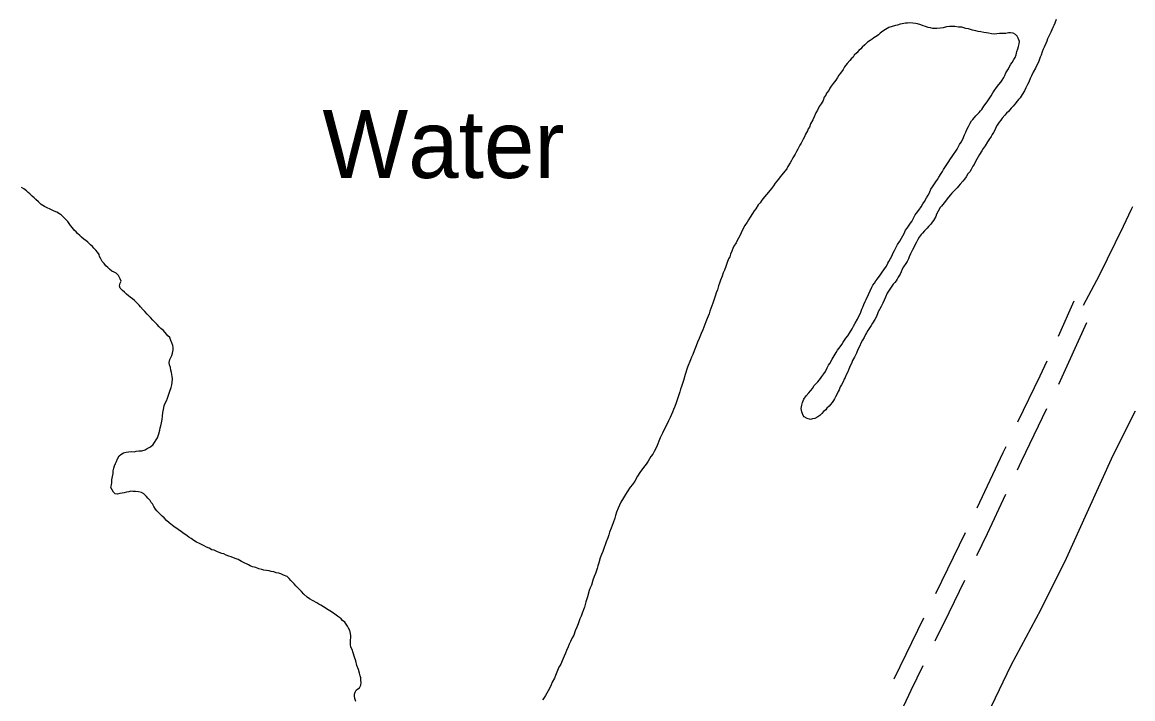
# Model space of a CAD drawing. Extents: x 3477039 to 3515015, y 546746 to 572297.
# Drawn here: x 3498748 to 3500384, y 568529 to 569525 of the extents above; entities that cross this region are included whole.
import ezdxf

# ---------------------------------------------------------------- set-up
doc = ezdxf.new("R2010")
doc.units = 0
for name, color, linetype in [('V-RIVR-IDEN', 7, 'Continuous'), ('V-ROAD-CNTR', 7, 'Continuous'), ('V-TOPO-SHOR', 7, 'Continuous')]:
    doc.layers.add(name, color=color, linetype=linetype)

msp = doc.modelspace()

# ---------------------------------------------------------------- linework, layer by layer
at = {"layer": 'V-ROAD-CNTR'}
for p, q in [((3500274.5, 569063.2), (3500298, 569114.8)), ((3500275.1, 568992.3), (3500316.6, 569083.3)), ((3500093.9, 568684), (3500137.7, 568773.9)), ((3500032.5, 568558.2), (3500076.4, 568648.1))]:
    msp.add_line(p, q, dxfattribs=at)
for points in [[(3500311.7, 569108.5), (3500334.9, 569153), (3500370.6, 569225), (3500382.4, 569250.1), (3500384.4, 569254.2)], [(3500214.8, 568936.6), (3500247.7, 569004.6), (3500257.9, 569026.8)], [(3500214.3, 568866.2), (3500220.2, 568878.8), (3500257.7, 568956.3)], [(3500154.9, 568810.1), (3500193.1, 568891.7), (3500197.4, 568900.6)], [(3500154.4, 568739.7), (3500170.2, 568772), (3500197.3, 568830)], [(3500093, 568613.9), (3500113.5, 568655.9), (3500136.9, 568703.7)], [(3500032.4, 568487.7), (3500057.7, 568541.4), (3500075.5, 568577.9)]]:
    msp.add_lwpolyline(points, dxfattribs=at)
at = {"layer": 'V-TOPO-SHOR'}
for points in [[(3500271.2, 569529.5), (3500269.2, 569524.1), (3500267.6, 569520.6), (3500266.1, 569517.5), (3500263.3, 569510.9), (3500261.7, 569507.8)], [(3500187.6, 569509.1), (3500183.7, 569508.3), (3500179.8, 569508), (3500175.9, 569508.4), (3500171.7, 569509.2), (3500168.6, 569510), (3500164.7, 569510.4), (3500160.1, 569511.2), (3500156.2, 569511.6), (3500153.1, 569512.8), (3500148, 569513.6), (3500142.2, 569515.6), (3500138, 569516.4), (3500132.2, 569518), (3500127.5, 569518.4), (3500122.1, 569519.2), (3500117.4, 569519.2), (3500113.9, 569519.2), (3500109.6, 569518.5), (3500105, 569517), (3500100.7, 569516.6), (3500095.7, 569516.3), (3500089.5, 569516.3), (3500086, 569517.1), (3500082.9, 569517.9), (3500078.6, 569519.1), (3500075.5, 569520.3), (3500072, 569521.5), (3500067, 569523), (3500063.9, 569523.8), (3500060, 569524.2), (3500055.4, 569524.7), (3500052.2, 569524.3), (3500049.1, 569523.9), (3500044.5, 569523.2), (3500041.4, 569522.4), (3500037.5, 569521.3), (3500034.4, 569520.5), (3500029.7, 569519.4), (3500025, 569517.5), (3500020, 569514.8), (3500016.1, 569512.1), (3500012.2, 569509.4), (3500009.8, 569507.1), (3500007.5, 569505.2), (3500002.8, 569502.5), (3500000.1, 569500.6), (3499997.4, 569498.6), (3499993.5, 569496), (3499989.2, 569492.1), (3499985.3, 569488.6), (3499983.3, 569486.3), (3499980.6, 569484), (3499977.4, 569480.5), (3499973.9, 569476.7), (3499972, 569474), (3499969.2, 569471.3), (3499967.3, 569469), (3499963.4, 569464.7), (3499959.5, 569459.7), (3499957.5, 569455.8), (3499953.6, 569450.4), (3499951.2, 569447.3), (3499949.3, 569444.2), (3499946.5, 569440), (3499944.6, 569437.7), (3499942.6, 569435.3), (3499939.9, 569431.5), (3499937.9, 569428.4), (3499936.3, 569424.9), (3499933.2, 569421), (3499932, 569417.9), (3499929.7, 569414.9), (3499928.1, 569410.2), (3499925.3, 569405.2), (3499922.2, 569401.3), (3499919.5, 569395.9), (3499917.1, 569392), (3499914.7, 569386.2), (3499912.8, 569381.6), (3499909.6, 569375.8), (3499907.7, 569371.1), (3499906.1, 569368.4), (3499904.9, 569365.3), (3499902.2, 569360.7), (3499900.6, 569356.8), (3499898.6, 569353.3), (3499895.5, 569347.5), (3499893.5, 569344.1), (3499890.8, 569338.6), (3499888.8, 569334.8), (3499886.8, 569330.9), (3499883.3, 569325.5), (3499881.3, 569322), (3499879.4, 569318.5), (3499876.2, 569313.1), (3499874.3, 569309.6), (3499871.5, 569305.8), (3499867.2, 569300.8), (3499864.5, 569297.7), (3499862.5, 569294.2)], [(3500005.6, 569144.6), (3500007.9, 569147.3), (3500011.8, 569152.7), (3500015, 569157.4), (3500017.3, 569160.9), (3500021.2, 569166.3), (3500023.2, 569170.5), (3500024.8, 569173.2), (3500027.1, 569177.5), (3500029.1, 569181), (3500031.1, 569185.6), (3500033, 569189.1), (3500035.4, 569194.1), (3500037.7, 569198), (3500040.9, 569203), (3500043.6, 569207.3), (3500045.6, 569210.7), (3500047.2, 569214.2), (3500049.5, 569219.3), (3500051.9, 569222), (3500053.8, 569225.1), (3500056.6, 569229.3), (3500058.5, 569232), (3500062.1, 569239), (3500063.6, 569241.7), (3500065.6, 569244.4), (3500069.1, 569248.6), (3500072.3, 569253.7), (3500075, 569257.9), (3500077.3, 569261.4), (3500080.5, 569266.8), (3500082.8, 569270.7), (3500084.8, 569274.1), (3500086.8, 569279.6), (3500089.1, 569283), (3500091.1, 569285.7), (3500094.2, 569290.4), (3500096.6, 569293.9), (3500098.5, 569297), (3500101.7, 569302.4), (3500104, 569305.5), (3500105.2, 569308.6), (3500108.3, 569312.8), (3500110.3, 569315.9), (3500112.3, 569319), (3500115.8, 569324), (3500118.1, 569327.5), (3500120.1, 569330.6), (3500123.6, 569335.6), (3500125.2, 569338.3), (3500127.1, 569341.4), (3500128.7, 569345.3), (3500131.5, 569348.8), (3500133.8, 569353.4), (3500136.2, 569359.6), (3500138.2, 569363.5), (3500139.7, 569367.3), (3500142.1, 569372), (3500144.8, 569376.6), (3500146.4, 569380.1), (3500148.4, 569382.4), (3500152.7, 569387.4), (3500155.4, 569390.1), (3500157.7, 569392.4), (3500159.7, 569394.8), (3500161.7, 569397.1), (3500164.8, 569401.7), (3500169.5, 569408.3), (3500171.4, 569411), (3500175.4, 569417.2), (3500178.1, 569421.4), (3500180.1, 569424.5), (3500183.6, 569429.1), (3500186.7, 569433.8), (3500189.5, 569437.3), (3500191.8, 569440.3), (3500194.2, 569443.8), (3500195.7, 569446.9), (3500196.9, 569450.8), (3500198.9, 569453.9), (3500201.2, 569457), (3500202.4, 569460.1), (3500204.4, 569463.6), (3500206.3, 569466.3), (3500208.7, 569470.5), (3500210.7, 569473.6), (3500212.2, 569477.5), (3500213.4, 569482.5), (3500215, 569486.4), (3500215.8, 569489.5), (3500216.6, 569493.4), (3500217.4, 569497.2), (3500215.5, 569501.9), (3500213.6, 569505), (3500211.3, 569507.4), (3500207.8, 569509.3), (3500203.9, 569509.7), (3500200.8, 569509.8), (3500196.9, 569509), (3500193.4, 569509), (3500187.6, 569509.1)], [(3500261.7, 569507.8), (3500258.6, 569500.9), (3500257.4, 569497.4), (3500255.8, 569493.9), (3500253.8, 569488.9), (3500251.9, 569485.8), (3500250.7, 569481.9), (3500249.1, 569476.9), (3500247.5, 569473.8), (3500245.2, 569466.4), (3500242.4, 569461.4), (3500240.8, 569457.9), (3500237.3, 569451.7), (3500234.9, 569446.7), (3500233, 569442.4), (3500231, 569437.4), (3500229, 569433.5), (3500226.7, 569428.9), (3500224.7, 569424.6), (3500221.2, 569418.8), (3500218, 569414.2), (3500215.7, 569411.5), (3500213.7, 569409.2), (3500210.2, 569404.9), (3500207.9, 569401.8), (3500205.1, 569399.1), (3500200.8, 569394.1), (3500198.1, 569391.4), (3500195.8, 569388.7), (3500191.8, 569384.1), (3500189.5, 569381), (3500187.5, 569378.3), (3500184.4, 569373.6), (3500182.4, 569370.5), (3500181.3, 569367.5), (3500178.9, 569363.2), (3500176.9, 569360.1), (3500175.4, 569357), (3500172.2, 569352.4), (3500170.3, 569349.3), (3500166.7, 569343.5), (3500163.6, 569339.6), (3500161.7, 569335.8), (3500158.5, 569330.7), (3500156.6, 569327.2), (3500154.6, 569323.8), (3500151.8, 569319.1), (3500150.7, 569316), (3500148.7, 569313.3), (3500146, 569308.3), (3500144, 569305.2), (3500141.3, 569302.1), (3500138.5, 569297.5), (3500136.2, 569294.4), (3500133.8, 569291.3), (3500129.9, 569287.1), (3500127.6, 569284), (3500125.2, 569281.3), (3500120.5, 569276.6), (3500117.8, 569273.5), (3500115.1, 569270.5), (3500110.8, 569265.4), (3500108, 569262), (3500106.1, 569259.3), (3500102.5, 569254.6), (3500100.6, 569252.3), (3500097.4, 569246.9), (3500095.1, 569242.6), (3500093.9, 569239.2), (3500090.4, 569233.4), (3500088.4, 569230.7), (3500086.4, 569227.9), (3500083.3, 569224.5), (3500081, 569222.2), (3500077.5, 569218.3), (3500074.3, 569214.8), (3500072.4, 569212.5), (3500069.6, 569209), (3500067.7, 569205.6), (3500065.3, 569201.3), (3500063.7, 569197.8), (3500061.8, 569193.6), (3500059.8, 569190.1), (3500058.2, 569187), (3500056.7, 569184.3), (3500054.7, 569180), (3500053.5, 569176.9), (3500051.6, 569173.1), (3500049.6, 569170), (3500046.5, 569164.9), (3500044.5, 569161.5), (3500042.9, 569157.6), (3500041.3, 569154.5), (3500038.6, 569149.9), (3500037, 569147.1), (3500035.5, 569144.4), (3500033.5, 569142.1), (3500031.2, 569139.4), (3500028, 569135.2), (3500025.3, 569130.5), (3500022.5, 569126.3)], [(3499862.5, 569294.2), (3499857.5, 569288.4), (3499854.7, 569284.5), (3499852, 569280.7), (3499847.7, 569275.3), (3499844.5, 569271.8), (3499841.8, 569268.3), (3499837.9, 569263.3), (3499835.2, 569259.4), (3499832.4, 569256.3), (3499828.9, 569250.5), (3499826.5, 569247.5), (3499824.2, 569243.6), (3499820.3, 569238.2), (3499817.9, 569234.3), (3499816, 569230.8), (3499812.8, 569225.8), (3499810.9, 569222.7), (3499807.3, 569215.4), (3499805.7, 569211.9), (3499803.4, 569207.2), (3499801.4, 569204.1), (3499799.8, 569200.7), (3499796.7, 569195.6), (3499795.1, 569192.2), (3499793.6, 569188.3), (3499791.6, 569183.6), (3499790.4, 569179.8), (3499788.4, 569176.7), (3499786.5, 569171.3), (3499784.5, 569165.4), (3499782.5, 569160), (3499780.9, 569156.2), (3499779.4, 569151.5), (3499777, 569145.7), (3499775.4, 569141.1), (3499773.8, 569137.2), (3499772.2, 569131), (3499770.7, 569126.7), (3499769.5, 569123.2), (3499767.5, 569117.4), (3499765.5, 569111.6), (3499762.7, 569103.9), (3499761.2, 569100), (3499760, 569095.7), (3499757.2, 569088.8), (3499755.2, 569084.1), (3499753.7, 569079.9), (3499750.9, 569072.1), (3499748.5, 569067.1), (3499745.4, 569059.4), (3499743, 569053.9), (3499741, 569048.9), (3499737.9, 569041.2), (3499735.9, 569035.7), (3499734.3, 569031.9), (3499732.8, 569028), (3499728.4, 569017.2), (3499724.9, 569006.7), (3499722.1, 568997.4), (3499719.3, 568988.9), (3499718.1, 568985), (3499716.9, 568980.7), (3499714.6, 568973.8), (3499713, 568969.1), (3499711.4, 568964.9), (3499709.4, 568959.1), (3499707.5, 568954.8), (3499705.9, 568950.9), (3499702.7, 568943.2), (3499700.4, 568938.2), (3499697.6, 568932.7), (3499693.3, 568924.6), (3499691.3, 568920), (3499688.2, 568913), (3499686.2, 568908.4), (3499684.6, 568904.1), (3499682.7, 568899.5), (3499679.1, 568892.9), (3499677.2, 568889), (3499674.4, 568885.5), (3499670.1, 568879), (3499667.4, 568874.3), (3499663.4, 568869.3), (3499658, 568862), (3499654.8, 568856.9), (3499650.5, 568849.2), (3499647.4, 568844.6), (3499643.9, 568840.3), (3499639.5, 568833.8), (3499636.8, 568829.5), (3499634.1, 568824.9), (3499630.1, 568818.3), (3499628.2, 568814), (3499626.2, 568809.8), (3499623.8, 568803.6), (3499622.2, 568798.9), (3499621.1, 568794.7), (3499618.7, 568788.1), (3499617.5, 568784.2)], [(3498968.1, 569009.2), (3498967.3, 569013.1), (3498966.6, 569016.6), (3498965.4, 569020.5), (3498964.7, 569024.4), (3498965.9, 569028.6), (3498967, 569031.7), (3498968.6, 569034.4), (3498969.8, 569037.9), (3498970.6, 569042.6), (3498970.6, 569046.1), (3498970.3, 569049.2), (3498968.7, 569053.1), (3498967.2, 569056.6), (3498965.7, 569060.8), (3498963, 569063.6), (3498960.7, 569065.9), (3498958.7, 569068.6), (3498955.7, 569071.8), (3498952.6, 569074.1), (3498949.9, 569076.8), (3498947.2, 569080), (3498944.9, 569082.3), (3498940.6, 569086.6), (3498937.1, 569090.5), (3498932.5, 569095.2), (3498929, 569099.1), (3498926.7, 569101.8), (3498922.5, 569106.1), (3498920.6, 569108.5), (3498916.3, 569112.8), (3498913.6, 569115.5), (3498910.9, 569117.8), (3498907.4, 569120.2), (3498905.1, 569122.2), (3498902, 569124.9), (3498899, 569127.6), (3498895.9, 569130.4), (3498892.8, 569133.9), (3498891.6, 569137), (3498892.8, 569140.9), (3498894, 569144), (3498892.5, 569147.5), (3498890.2, 569152.1), (3498886.7, 569156), (3498883.6, 569157.2), (3498880.1, 569158.8), (3498877.1, 569161.5), (3498874.4, 569164.3), (3498871.6, 569166.6), (3498869, 569170.1), (3498866.3, 569173.2), (3498864, 569176.8), (3498862.4, 569180.3), (3498861.7, 569183.4), (3498859.4, 569186.5), (3498857, 569189.6), (3498854, 569192.7), (3498852, 569195.1), (3498848.9, 569197.4), (3498845.1, 569201.3), (3498842, 569203.7), (3498839.7, 569205.6), (3498835.8, 569208.8), (3498833.1, 569211.1), (3498830, 569214.2), (3498827.7, 569216.6), (3498825, 569219.3), (3498822.3, 569222.4), (3498819.6, 569225.9), (3498817.7, 569228.7), (3498815.4, 569231.8), (3498812.7, 569234.9), (3498809.2, 569238.4), (3498806.1, 569241.2), (3498803.4, 569243.1), (3498799.2, 569245.5), (3498795.3, 569247.1), (3498789.5, 569250.2), (3498785.3, 569251.8), (3498781, 569254.1), (3498776.4, 569256.9), (3498772.1, 569260.8), (3498768.3, 569264.3), (3498765.9, 569266.6), (3498763.2, 569269), (3498759.4, 569272.5), (3498757.1, 569274.8), (3498754.8, 569277.2), (3498750.9, 569279.9), (3498747.4, 569281.9)], [(3500022.5, 569126.3), (3500019.8, 569120.5), (3500017.8, 569116.2), (3500015.8, 569111.6), (3500013.5, 569106.9), (3500011.1, 569102.3), (3500009.2, 569098.8), (3500008, 569095.7), (3500006, 569091.1), (3500004, 569087.6), (3500000.9, 569082.2), (3499998.6, 569078.7), (3499995.8, 569074.4), (3499993.9, 569071.4), (3499991.9, 569067.9), (3499990.3, 569065.2), (3499988.4, 569060.9), (3499986, 569057), (3499983.3, 569052.4), (3499982.1, 569048.5), (3499978.9, 569043.1), (3499977, 569038.1), (3499974.2, 569031.9), (3499971.4, 569026.9), (3499969.9, 569022.6), (3499967.9, 569019.1), (3499965.9, 569014.1), (3499964.4, 569010.6), (3499962, 569006), (3499960.4, 569002.1), (3499958.9, 568999.4), (3499957.3, 568995.5), (3499954.9, 568991.3), (3499953.3, 568988.2), (3499951.8, 568983.9), (3499950.2, 568981.2), (3499948.2, 568976.9), (3499946.3, 568973.5), (3499944.7, 568970.8), (3499943.1, 568968.1), (3499941.2, 568965.3), (3499938.8, 568962.3), (3499936.9, 568959.6), (3499933.7, 568956.9), (3499931.8, 568954.5), (3499928.7, 568951.8), (3499926.3, 568949.1), (3499923.2, 568946.1), (3499920.1, 568944.1), (3499915.8, 568941.8), (3499912.3, 568941.1), (3499909.2, 568940.3), (3499904.5, 568941.5), (3499900.3, 568943.9), (3499898.4, 568946.2), (3499896.8, 568951.3), (3499895.7, 568956.3), (3499896.5, 568961.4), (3499897.7, 568965.2), (3499899.7, 568969.9), (3499903.2, 568974.9), (3499906.7, 568979.5), (3499909.5, 568982.6), (3499912.6, 568986.5), (3499914.5, 568989.6), (3499917.7, 568993.1), (3499920, 568995.8), (3499923.9, 569000.4), (3499925.9, 569003.5), (3499929, 569007.7), (3499931.4, 569010.8), (3499934.1, 569016.2), (3499936.1, 569020.1), (3499938, 569022.8), (3499941.2, 569029), (3499944.3, 569034), (3499947.1, 569038.7), (3499949.4, 569042.1), (3499952.9, 569047.2), (3499955.7, 569050.6), (3499957.6, 569054.1), (3499961.6, 569059.9), (3499964.3, 569063.4), (3499966.7, 569067.6), (3499970.6, 569073.8), (3499972.9, 569077.7), (3499975.3, 569081.9), (3499978.4, 569088.1), (3499980.8, 569092.4), (3499982.8, 569096.7), (3499985.1, 569102.5), (3499986.7, 569105.9), (3499987.9, 569109.4), (3499989.9, 569114.1), (3499991.4, 569117.2), (3499994.6, 569124.5), (3499997.3, 569129.9), (3499999.7, 569135), (3500001.3, 569138.1), (3500003.6, 569140.8), (3500005.6, 569144.6)], [(3499038.2, 568744.4), (3499035.1, 568745.6), (3499031.2, 568747.6), (3499027.7, 568748.4), (3499023.9, 568750.4), (3499020, 568752.3), (3499016.1, 568754.3), (3499012.2, 568755.9), (3499009.5, 568757.4), (3499004.9, 568759.4), (3499001, 568762.1), (3498997.2, 568764.9), (3498993.7, 568766.9), (3498991.4, 568768.8), (3498987.9, 568771.2), (3498985.2, 568772.7), (3498982.5, 568775.1), (3498979.8, 568776.6), (3498975.9, 568779.4), (3498973.6, 568781.3), (3498969.7, 568784.1), (3498967.4, 568786), (3498964.7, 568788), (3498960.9, 568791.5), (3498957.4, 568795.4), (3498954.3, 568797.8), (3498952, 568800.1), (3498949.7, 568802.5), (3498946.6, 568805.6), (3498944.7, 568808.3), (3498942.4, 568811.8), (3498940, 568815.7), (3498938.1, 568818.1), (3498936.6, 568820.8), (3498933.5, 568824.3), (3498931.6, 568826.6), (3498927.7, 568830.5), (3498924.2, 568832.5), (3498919.6, 568833.7), (3498915.3, 568834.1), (3498911.4, 568834.1), (3498908.3, 568834.5), (3498905.2, 568833.8), (3498901.7, 568833), (3498898.6, 568832.3), (3498895.5, 568831.9), (3498892, 568831.2), (3498888.5, 568830.4), (3498885.4, 568830.8), (3498882.7, 568833.2), (3498880.8, 568836.7), (3498878.9, 568840.2), (3498879.7, 568843.7), (3498880.1, 568847.1), (3498880.5, 568851.4), (3498881.3, 568856.1), (3498882.1, 568860.7), (3498882.5, 568864.6), (3498883.3, 568868.5), (3498884.1, 568872), (3498885.7, 568875.4), (3498887.3, 568878.5), (3498888.9, 568882.4), (3498891.2, 568886.7), (3498893.6, 568888.6), (3498897.4, 568890.9), (3498901.3, 568892), (3498904.8, 568892.4), (3498908.7, 568892.8), (3498913, 568892.7), (3498916.1, 568893.5), (3498920, 568893.8), (3498924.6, 568894.2), (3498929.3, 568895.7), (3498932.4, 568897.3), (3498937.5, 568899.9), (3498941, 568903.4), (3498943, 568906.1), (3498945.7, 568910), (3498947.7, 568913.1), (3498949.6, 568919.3), (3498950.8, 568924.3), (3498951.6, 568927.8), (3498952.4, 568930.9), (3498953.6, 568935.2), (3498954.4, 568940.2), (3498954.8, 568944.9), (3498955.3, 568950.7), (3498956.5, 568954.9), (3498957.3, 568960.4), (3498958.5, 568963.5), (3498960.8, 568967.7), (3498962.4, 568971.6), (3498964.4, 568977.4), (3498965.9, 568981.7), (3498967.5, 568987.1), (3498968.7, 568991.3), (3498969.1, 568994.8), (3498969.6, 569000.3), (3498969.2, 569003.4), (3498968.1, 569009.2)], [(3499844.4, 567839.1), (3499885.2, 567923.9), (3499931.1, 568017), (3499976.4, 568110.1), (3500017.2, 568192.4), (3500062.5, 568280.6), (3500097.9, 568353.1), (3500148.2, 568458.5), (3500176.1, 568517.8), (3500205, 568578.1), (3500249.3, 568660.9), (3500286.6, 568735.8), (3500317, 568803), (3500355.4, 568887.8), (3500388.3, 568953)], [(3499617.5, 568784.2), (3499615.9, 568780), (3499613.5, 568774.2), (3499612.4, 568770.3), (3499610.8, 568766), (3499608.4, 568759.8), (3499607.2, 568755.6), (3499605.6, 568751.7), (3499603.7, 568745.5), (3499601.7, 568741.2), (3499599.7, 568736.6), (3499597.7, 568729.2), (3499596.2, 568724.6), (3499595, 568720.7), (3499592.6, 568713.4), (3499591, 568708.7), (3499589, 568703.3), (3499586.7, 568695.9), (3499584.7, 568692.1), (3499583.5, 568688.2), (3499581.1, 568678.9), (3499578.7, 568671.5), (3499576.4, 568663.8), (3499573.2, 568654.9), (3499571.6, 568650.6), (3499569.7, 568646.4), (3499567.3, 568639), (3499565.3, 568634), (3499562.9, 568628.9), (3499560.6, 568622.4), (3499558.6, 568618.5), (3499555.9, 568613.1), (3499553.9, 568609.2), (3499552.3, 568605.3), (3499549.9, 568599.9), (3499548.4, 568596), (3499546.4, 568591.4), (3499543.6, 568584.4), (3499541.7, 568579.8), (3499538.9, 568575.1), (3499535.8, 568567.8), (3499533.8, 568563.1), (3499532.2, 568558.9), (3499529.1, 568553.1), (3499527.5, 568549.2), (3499525.9, 568545.7), (3499523.2, 568540.3), (3499521.2, 568537.2), (3499518.9, 568533.7), (3499516.5, 568529.5), (3499514.6, 568527.2)], [(3499239.8, 568524.7), (3499238.2, 568529.3), (3499237.9, 568532.4), (3499237.9, 568535.5), (3499238.7, 568538.6), (3499240.3, 568541.3), (3499242.6, 568543.3), (3499245.3, 568544.8), (3499246.9, 568548.7), (3499247.7, 568552.5), (3499247.3, 568556), (3499247, 568559.5), (3499246.2, 568562.6), (3499245.1, 568566.5), (3499243.6, 568572), (3499241.3, 568577.8), (3499239.7, 568584.4), (3499237.8, 568589.9), (3499235.6, 568596.5), (3499234.4, 568601.1), (3499232.5, 568604.7), (3499231.8, 568608.5), (3499231.8, 568611.6), (3499231.8, 568615.5), (3499232.2, 568618.6), (3499232.2, 568621.7), (3499231.9, 568624.8), (3499230.7, 568629.1), (3499228.8, 568633), (3499227.3, 568635.7), (3499225.3, 568638.5), (3499223.4, 568641.6), (3499220.3, 568644.3), (3499218, 568646.3), (3499215.7, 568648.6), (3499212.6, 568650.6), (3499208.8, 568653.3), (3499203.7, 568656.8), (3499199.1, 568660), (3499192.1, 568664.3), (3499188.3, 568666.6), (3499185.2, 568668.2), (3499182.1, 568670.2), (3499176.7, 568672.9), (3499171.6, 568676.1), (3499168.2, 568678.4), (3499163.1, 568683.1), (3499159.7, 568686.6), (3499157.4, 568689), (3499153.9, 568692.5), (3499151.2, 568695.2), (3499148.9, 568697.9), (3499146.6, 568700.3), (3499143.9, 568703), (3499141.6, 568706.1), (3499138.5, 568708.9), (3499133.4, 568710.8), (3499129.2, 568712.8), (3499126.1, 568714), (3499122.6, 568714.4), (3499118.7, 568715.6), (3499115.2, 568716.4), (3499112.1, 568717.2), (3499108.3, 568717.6), (3499104.4, 568718.4), (3499101.3, 568719.2), (3499097, 568720.4), (3499092.4, 568722), (3499087.3, 568723.2), (3499084.2, 568724.4), (3499081.5, 568725.9), (3499074.2, 568729.5), (3499071.5, 568731), (3499066.4, 568733.8), (3499063.3, 568735), (3499059.5, 568736.5), (3499056, 568738.1), (3499052.9, 568738.9), (3499048.6, 568740.5), (3499045.5, 568742.1), (3499042.4, 568742.9), (3499038.2, 568744.4)]]:
    msp.add_lwpolyline(points, dxfattribs=at)

# ---------------------------------------------------------------- texts
at = {"layer": 'V-RIVR-IDEN'}
msp.add_text('Water', height=100, dxfattribs=at).set_placement((3499190.6, 569296))

doc.saveas('drawing.dxf')
